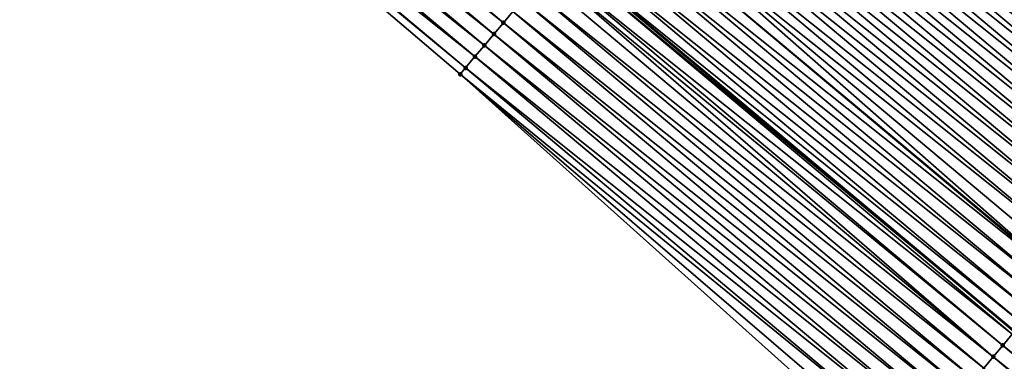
# Model space of a CAD drawing. Header units: feet. Extents: x 2007189 to 2022806, y 818621 to 837694.
# Tile 365 of 680: x 2015828 to 2015861, y 819873 to 819884. Entities that reach past the tile are written whole.
import ezdxf

# ---------------------------------------------------------------- set-up
doc = ezdxf.new("R2010")
doc.units = ezdxf.units.FT
doc.header["$MEASUREMENT"] = 0
for name, color, linetype, lineweight in [('EP_Travel Lane', 172, 'Continuous', 53), ('Road Shots', 141, 'Continuous', 100), ('Road X-Section', 40, 'Continuous', 13)]:
    doc.layers.add(name, color=color, linetype=linetype, lineweight=lineweight)
doc.layers.add('I-77-MM17-21_SB-Surface-Border', color=7, linetype='Continuous')
doc.layers.add('I-77-MM17-21_SB-Surface-TIN', color=7, linetype='Continuous')

msp = doc.modelspace()

# ---------------------------------------------------------------- linework, layer by layer
at = {"layer": 'EP_Travel Lane'}
msp.add_polyline3d([(2015800.165099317, 819925.0043269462, 258.8524753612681), (2015815.482357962, 819912.1469753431, 259.1176857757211), (2015830.799563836, 819899.2896680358, 259.3884233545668), (2015846.116936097, 819886.4322210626, 259.6417567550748), (2015861.434210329, 819873.5748563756, 259.9053420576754), (2015876.75175892, 819860.7172613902, 260.1402323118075), (2015892.069391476, 819847.8595959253, 260.3663480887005), (2015907.386924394, 819835.0020140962, 260.602878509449), (2015922.704471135, 819822.1444206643, 260.8379663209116), (2015938.024497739, 819809.2861341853, 261.0694620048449), (2015953.344816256, 819796.4321475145, 261.3202908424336), (2015968.665317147, 819783.57800783, 261.5515924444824), (2015983.985707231, 819770.7239611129, 261.7947651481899), (2015999.306078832, 819757.8699299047, 262.0399094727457), (2016014.626060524, 819745.0162258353, 262.3268209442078), (2016029.946579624, 819732.1620708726, 262.5561737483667)], dxfattribs=at)
at = {"layer": 'I-77-MM17-21_SB-Surface-Border', "color": 3, "linetype": 'Continuous', "lineweight": -3}
msp.add_polyline3d([(2016029.865235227, 819732.0650542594, 262.5527761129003), (2016014.556799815, 819744.9336030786, 262.322982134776), (2015997.529194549, 819755.7494365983, 261.8989412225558), (2015982.966599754, 819769.508006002, 261.7257596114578), (2015966.527341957, 819781.0269436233, 261.4002659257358), (2015950.512199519, 819793.0521301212, 261.1147115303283), (2015934.53816178, 819805.1264654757, 260.8374607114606), (2015918.980778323, 819817.7036647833, 260.5992700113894), (2015903.779379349, 819830.7000656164, 260.3867325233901), (2015888.140646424, 819843.174462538, 260.1228080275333), (2015872.823051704, 819856.0320962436, 259.8927330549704), (2015857.55252333, 819868.9453029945, 259.6370129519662), (2015842.651357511, 819882.2992977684, 259.4203207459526), (2015827.433317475, 819895.2748608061, 259.1556216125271), (2015813.555729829, 819909.8493931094, 258.9968771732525), (2015798.68711123, 819923.2419134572, 258.76738464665)], dxfattribs=at)
at = {"layer": 'I-77-MM17-21_SB-Surface-TIN', "color": 128, "linetype": 'Continuous', "lineweight": -3}
for points in [[(2015844.115847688, 819884.0458138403, 259.5148336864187), (2015828.798484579, 819896.903253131, 259.2605431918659), (2015828.477254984, 819896.5200930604, 259.236242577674)], [(2015844.115847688, 819884.0458138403, 259.5148336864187), (2015844.437080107, 819884.4289715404, 259.5388389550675), (2015828.798484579, 819896.903253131, 259.2605431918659)], [(2015843.794584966, 819883.662681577, 259.4939975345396), (2015828.477254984, 819896.5200930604, 259.236242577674), (2015828.156027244, 819896.1369314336, 259.2117480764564)], [(2015843.794584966, 819883.662681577, 259.4939975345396), (2015844.115847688, 819884.0458138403, 259.5148336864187), (2015828.477254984, 819896.5200930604, 259.236242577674)], [(2015870.038244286, 819883.828915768, 260.1049453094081), (2015854.720963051, 819896.6862863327, 259.8420923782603), (2015854.399582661, 819896.3032528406, 259.8335619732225)], [(2015870.038244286, 819883.828915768, 260.1049453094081), (2015870.359625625, 819884.2119484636, 260.1133764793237), (2015854.720963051, 819896.6862863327, 259.8420923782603)], [(2015843.473303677, 819883.2795648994, 259.4751031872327), (2015828.156027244, 819896.1369314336, 259.2117480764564), (2015827.834799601, 819895.7537697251, 259.1872433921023)], [(2015843.473303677, 819883.2795648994, 259.4751031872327), (2015843.794584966, 819883.662681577, 259.4939975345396), (2015828.156027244, 819896.1369314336, 259.2117480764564)], [(2015869.716846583, 819883.4458968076, 260.0982254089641), (2015854.399582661, 819896.3032528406, 259.8335619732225), (2015854.078221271, 819895.9202031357, 259.8230309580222)], [(2015869.716846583, 819883.4458968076, 260.0982254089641), (2015870.038244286, 819883.828915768, 260.1049453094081), (2015854.399582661, 819896.3032528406, 259.8335619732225)], [(2015853.756849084, 819895.5371630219, 259.813656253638), (2015869.395451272, 819883.0628755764, 260.0912419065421), (2015854.078221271, 819895.9202031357, 259.8230309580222)], [(2015869.716846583, 819883.4458968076, 260.0982254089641), (2015854.078221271, 819895.9202031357, 259.8230309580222), (2015869.395451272, 819883.0628755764, 260.0912419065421)], [(2015843.152033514, 819882.8964388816, 259.4550451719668), (2015827.834799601, 819895.7537697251, 259.1872433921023), (2015827.513579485, 819895.3706016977, 259.1619514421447)], [(2015843.152033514, 819882.8964388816, 259.4550451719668), (2015843.473303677, 819883.2795648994, 259.4751031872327), (2015827.834799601, 819895.7537697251, 259.1872433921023)], [(2015869.074059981, 819882.6798514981, 260.0838650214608), (2015853.756849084, 819895.5371630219, 259.813656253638), (2015853.43544265, 819895.1541513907, 259.8078494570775)], [(2015869.074059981, 819882.6798514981, 260.0838650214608), (2015869.395451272, 819883.0628755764, 260.0912419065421), (2015853.756849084, 819895.5371630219, 259.813656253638)], [(2015842.830784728, 819882.5132949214, 259.4327516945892), (2015827.513579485, 819895.3706016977, 259.1619514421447), (2015827.433317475, 819895.2748608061, 259.1556216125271)], [(2015842.651357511, 819882.2992977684, 259.4203207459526), (2015842.830784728, 819882.5132949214, 259.4327516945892), (2015827.433317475, 819895.2748608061, 259.1556216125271)], [(2015842.830784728, 819882.5132949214, 259.4327516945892), (2015843.152033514, 819882.8964388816, 259.4550451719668), (2015827.513579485, 819895.3706016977, 259.1619514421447)], [(2015868.752631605, 819882.2968582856, 260.0803529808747), (2015853.43544265, 819895.1541513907, 259.8078494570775), (2015853.114033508, 819894.771142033, 259.8023259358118)], [(2015868.752631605, 819882.2968582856, 260.0803529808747), (2015869.074059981, 819882.6798514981, 260.0838650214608), (2015853.43544265, 819895.1541513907, 259.8078494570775)], [(2015868.43122719, 819881.9138449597, 260.0743350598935), (2015853.114033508, 819894.771142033, 259.8023259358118), (2015852.792640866, 819894.3881188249, 259.7950768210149)], [(2015868.43122719, 819881.9138449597, 260.0743350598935), (2015868.752631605, 819882.2968582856, 260.0803529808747), (2015853.114033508, 819894.771142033, 259.8023259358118)], [(2015868.109843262, 819881.5308144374, 260.0661746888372), (2015852.792640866, 819894.3881188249, 259.7950768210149), (2015852.47125221, 819894.0050922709, 259.7874108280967)], [(2015868.109843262, 819881.5308144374, 260.0661746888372), (2015868.43122719, 819881.9138449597, 260.0743350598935), (2015852.792640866, 819894.3881188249, 259.7950768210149)], [(2015867.788468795, 819881.1477759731, 260.0570248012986), (2015852.47125221, 819894.0050922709, 259.7874108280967), (2015852.149858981, 819893.6220695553, 259.7802230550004)], [(2015867.788468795, 819881.1477759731, 260.0570248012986), (2015868.109843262, 819881.5308144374, 260.0661746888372), (2015852.47125221, 819894.0050922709, 259.7874108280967)], [(2015867.467066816, 819880.7647606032, 260.050752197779), (2015852.149858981, 819893.6220695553, 259.7802230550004), (2015851.828460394, 819893.2390513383, 259.7735957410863)], [(2015867.467066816, 819880.7647606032, 260.050752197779), (2015867.788468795, 819881.1477759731, 260.0570248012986), (2015852.149858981, 819893.6220695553, 259.7802230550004)], [(2015867.145659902, 819880.3817493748, 260.0449956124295), (2015851.828460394, 819893.2390513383, 259.7735957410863), (2015851.507075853, 819892.8560213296, 259.7654993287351)], [(2015867.145659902, 819880.3817493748, 260.0449956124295), (2015867.467066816, 819880.7647606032, 260.050752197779), (2015851.828460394, 819893.2390513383, 259.7735957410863)], [(2015866.824280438, 819879.998715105, 260.0363683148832), (2015851.507075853, 819892.8560213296, 259.7654993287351), (2015851.185669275, 819892.4730098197, 259.7597076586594)], [(2015866.824280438, 819879.998715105, 260.0363683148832), (2015867.145659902, 819880.3817493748, 260.0449956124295), (2015851.507075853, 819892.8560213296, 259.7654993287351)], [(2015866.502884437, 819879.6156947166, 260.0294704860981), (2015851.185669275, 819892.4730098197, 259.7597076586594), (2015850.864253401, 819892.0900061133, 259.7548882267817)], [(2015866.502884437, 819879.6156947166, 260.0294704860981), (2015866.824280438, 819879.998715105, 260.0363683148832), (2015851.185669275, 819892.4730098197, 259.7597076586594)], [(2015866.1814607, 819879.2326976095, 260.0254732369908), (2015850.864253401, 819892.0900061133, 259.7548882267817), (2015850.542850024, 819891.7069919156, 259.7487616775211)], [(2015866.1814607, 819879.2326976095, 260.0254732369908), (2015866.502884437, 819879.6156947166, 260.0294704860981), (2015850.864253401, 819892.0900061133, 259.7548882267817)], [(2015865.860059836, 819878.8496813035, 260.0190840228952), (2015850.542850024, 819891.7069919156, 259.7487616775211), (2015850.221463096, 819891.3239639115, 259.7409150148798)], [(2015865.860059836, 819878.8496813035, 260.0190840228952), (2015866.1814607, 819879.2326976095, 260.0254732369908), (2015850.542850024, 819891.7069919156, 259.7487616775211)], [(2015865.538665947, 819878.4666591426, 260.0119653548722), (2015850.221463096, 819891.3239639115, 259.7409150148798), (2015849.900073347, 819890.9409382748, 259.7333633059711)], [(2015865.538665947, 819878.4666591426, 260.0119653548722), (2015865.860059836, 819878.8496813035, 260.0190840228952), (2015850.221463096, 819891.3239639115, 259.7409150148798)], [(2015865.21726399, 819878.0836437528, 260.0056903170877), (2015849.900073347, 819890.9409382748, 259.7333633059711), (2015849.578672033, 819890.5579223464, 259.7270211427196)], [(2015865.21726399, 819878.0836437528, 260.0056903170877), (2015865.538665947, 819878.4666591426, 260.0119653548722), (2015849.900073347, 819890.9409382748, 259.7333633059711)], [(2015864.895855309, 819877.7006340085, 260.000118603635), (2015849.578672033, 819890.5579223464, 259.7270211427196), (2015849.257271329, 819890.1749059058, 259.7206151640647)], [(2015864.895855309, 819877.7006340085, 260.000118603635), (2015865.21726399, 819878.0836437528, 260.0056903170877), (2015849.578672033, 819890.5579223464, 259.7270211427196)], [(2015864.574462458, 819877.3176109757, 259.992891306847), (2015849.257271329, 819890.1749059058, 259.7206151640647), (2015848.935887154, 819889.7918755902, 259.7124805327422)], [(2015864.574462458, 819877.3176109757, 259.992891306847), (2015864.895855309, 819877.7006340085, 260.000118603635), (2015849.257271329, 819890.1749059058, 259.7206151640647)], [(2015864.253071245, 819876.9345865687, 259.9854928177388), (2015848.935887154, 819889.7918755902, 259.7124805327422), (2015848.614503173, 819889.4088451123, 259.7043256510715)], [(2015864.253071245, 819876.9345865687, 259.9854928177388), (2015864.574462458, 819877.3176109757, 259.992891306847), (2015848.935887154, 819889.7918755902, 259.7124805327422)], [(2015863.931683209, 819876.5515594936, 259.9777619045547), (2015848.614503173, 819889.4088451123, 259.7043256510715), (2015848.2931166, 819889.0258168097, 259.6964418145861)], [(2015863.931683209, 819876.5515594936, 259.9777619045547), (2015864.253071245, 819876.9345865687, 259.9854928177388), (2015848.614503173, 819889.4088451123, 259.7043256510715)], [(2015863.610281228, 819876.1685441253, 259.9714895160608), (2015848.2931166, 819889.0258168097, 259.6964418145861), (2015847.971714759, 819888.642801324, 259.6901547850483)], [(2015863.610281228, 819876.1685441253, 259.9714895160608), (2015863.931683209, 819876.5515594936, 259.9777619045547), (2015848.2931166, 819889.0258168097, 259.6964418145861)], [(2015862.989813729, 819875.4291075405, 259.95813149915), (2015847.971714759, 819888.642801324, 259.6901547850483), (2015847.650310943, 819888.2597874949, 259.6840741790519)], [(2015862.989813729, 819875.4291075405, 259.95813149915), (2015863.288890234, 819875.7855195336, 259.9640679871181), (2015847.971714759, 819888.642801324, 259.6901547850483)], [(2015863.288890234, 819875.7855195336, 259.9640679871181), (2015863.610281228, 819876.1685441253, 259.9714895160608), (2015847.971714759, 819888.642801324, 259.6901547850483)], [(2015862.96748988, 819875.4025027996, 259.957625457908), (2015847.650310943, 819888.2597874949, 259.6840741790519), (2015847.328917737, 819887.8767647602, 259.6768840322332)], [(2015862.96748988, 819875.4025027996, 259.957625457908), (2015862.989813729, 819875.4291075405, 259.95813149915), (2015847.650310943, 819888.2597874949, 259.6840741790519)], [(2015862.646101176, 819875.0194762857, 259.9499644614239), (2015847.328917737, 819887.8767647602, 259.6768840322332), (2015847.007538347, 819887.4937304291, 259.6682491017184)], [(2015862.646101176, 819875.0194762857, 259.9499644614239), (2015862.96748988, 819875.4025027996, 259.957625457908), (2015847.328917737, 819887.8767647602, 259.6768840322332)], [(2015862.324720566, 819874.636442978, 259.9414570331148), (2015847.007538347, 819887.4937304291, 259.6682491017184), (2015846.686152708, 819887.1107013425, 259.6602675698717)], [(2015862.324720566, 819874.636442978, 259.9414570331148), (2015862.646101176, 819875.0194762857, 259.9499644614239), (2015847.007538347, 819887.4937304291, 259.6682491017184)], [(2015862.003343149, 819874.25340699, 259.9326156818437), (2015846.686152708, 819887.1107013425, 259.6602675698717), (2015846.364789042, 819886.7276538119, 259.6499881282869)], [(2015862.003343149, 819874.25340699, 259.9326156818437), (2015862.324720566, 819874.636442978, 259.9414570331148), (2015846.686152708, 819887.1107013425, 259.6602675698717)], [(2015846.043429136, 819886.3446031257, 259.6393155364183), (2015861.434210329, 819873.5748563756, 259.9053420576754), (2015846.116936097, 819886.4322210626, 259.6417567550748)], [(2015861.679221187, 819873.8670375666, 259.9204889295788), (2015846.364789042, 819886.7276538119, 259.6499881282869), (2015846.116936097, 819886.4322210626, 259.6417567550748)], [(2015861.679221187, 819873.8670375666, 259.9204889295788), (2015846.116936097, 819886.4322210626, 259.6417567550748), (2015861.434210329, 819873.5748563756, 259.9053420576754)], [(2015861.679221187, 819873.8670375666, 259.9204889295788), (2015861.681995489, 819873.8703460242, 259.9206623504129), (2015846.364789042, 819886.7276538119, 259.6499881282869)], [(2015861.681995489, 819873.8703460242, 259.9206623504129), (2015862.003343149, 819874.25340699, 259.9326156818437), (2015846.364789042, 819886.7276538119, 259.6499881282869)], [(2015861.360723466, 819873.4872215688, 259.9007990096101), (2015846.043429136, 819886.3446031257, 259.6393155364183), (2015845.722037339, 819885.9615792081, 259.6319780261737)], [(2015861.360723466, 819873.4872215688, 259.9007990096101), (2015861.434210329, 819873.5748563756, 259.9053420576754), (2015846.043429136, 819886.3446031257, 259.6393155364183)], [(2015860.718062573, 819872.7210707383, 259.8732919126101), (2015845.598870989, 819885.8147521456, 259.6270259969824), (2015845.400731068, 819885.5784835, 259.6156962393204)], [(2015861.039321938, 819873.1042058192, 259.8944791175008), (2015845.722037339, 819885.9615792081, 259.6319780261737), (2015845.598870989, 819885.8147521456, 259.6270259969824)], [(2015860.718062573, 819872.7210707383, 259.8732919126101), (2015861.039321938, 819873.1042058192, 259.8944791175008), (2015845.598870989, 819885.8147521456, 259.6270259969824)], [(2015861.039321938, 819873.1042058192, 259.8944791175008), (2015861.360723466, 819873.4872215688, 259.9007990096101), (2015845.722037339, 819885.9615792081, 259.6319780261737)], [(2015860.718062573, 819872.7210707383, 259.8732919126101), (2015845.400731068, 819885.5784835, 259.6156962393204), (2015845.079499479, 819885.1953251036, 259.5916041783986)], [(2015860.396843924, 819872.3379014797, 259.8478465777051), (2015845.079499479, 819885.1953251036, 259.5916041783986), (2015844.758293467, 819884.812145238, 259.5648373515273)], [(2015860.396843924, 819872.3379014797, 259.8478465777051), (2015860.718062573, 819872.7210707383, 259.8732919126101), (2015845.079499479, 819885.1953251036, 259.5916041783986)], [(2015860.07563481, 819871.954724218, 259.8214041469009), (2015844.758293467, 819884.812145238, 259.5648373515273), (2015844.437080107, 819884.4289715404, 259.5388389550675)], [(2015860.07563481, 819871.954724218, 259.8214041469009), (2015860.396843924, 819872.3379014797, 259.8478465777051), (2015844.758293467, 819884.812145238, 259.5648373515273)], [(2015859.754431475, 819871.5715421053, 259.7943573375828), (2015844.437080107, 819884.4289715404, 259.5388389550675), (2015844.115847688, 819884.0458138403, 259.5148336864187)], [(2015859.754431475, 819871.5715421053, 259.7943573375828), (2015860.07563481, 819871.954724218, 259.8214041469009), (2015844.437080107, 819884.4289715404, 259.5388389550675)], [(2015859.433217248, 819871.1883691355, 259.7684496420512), (2015844.115847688, 819884.0458138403, 259.5148336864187), (2015843.794584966, 819883.662681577, 259.4939975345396)], [(2015859.433217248, 819871.1883691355, 259.7684496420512), (2015859.754431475, 819871.5715421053, 259.7943573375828), (2015844.115847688, 819884.0458138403, 259.5148336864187)], [(2015859.111974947, 819870.805219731, 259.7454778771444), (2015843.794584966, 819883.662681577, 259.4939975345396), (2015843.473303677, 819883.2795648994, 259.4751031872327)], [(2015859.111974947, 819870.805219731, 259.7454778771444), (2015859.433217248, 819871.1883691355, 259.7684496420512), (2015843.794584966, 819883.662681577, 259.4939975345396)], [(2015858.790725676, 819870.4220761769, 259.7232350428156), (2015843.473303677, 819883.2795648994, 259.4751031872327), (2015843.152033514, 819882.8964388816, 259.4550451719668)], [(2015858.790725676, 819870.4220761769, 259.7232350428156), (2015859.111974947, 819870.805219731, 259.7454778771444), (2015843.473303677, 819883.2795648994, 259.4751031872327)], [(2015858.469474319, 819870.0389343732, 259.7012102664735), (2015843.152033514, 819882.8964388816, 259.4550451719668), (2015842.830784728, 819882.5132949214, 259.4327516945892)], [(2015858.469474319, 819870.0389343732, 259.7012102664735), (2015858.790725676, 819870.4220761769, 259.7232350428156), (2015843.152033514, 819882.8964388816, 259.4550451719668)], [(2015858.148217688, 819869.6557969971, 259.6797371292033), (2015842.830784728, 819882.5132949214, 259.4327516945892), (2015842.651357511, 819882.2992977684, 259.4203207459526)], [(2015858.148217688, 819869.6557969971, 259.6797371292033), (2015858.469474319, 819870.0389343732, 259.7012102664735), (2015842.830784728, 819882.5132949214, 259.4327516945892)], [(2015857.55252333, 819868.9453029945, 259.6370129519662), (2015857.826972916, 819869.2726496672, 259.6570238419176), (2015842.651357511, 819882.2992977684, 259.4203207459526)], [(2015857.826972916, 819869.2726496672, 259.6570238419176), (2015858.148217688, 819869.6557969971, 259.6797371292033), (2015842.651357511, 819882.2992977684, 259.4203207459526)], [(2015876.678277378, 819860.6296221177, 260.1351328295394), (2015861.360723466, 819873.4872215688, 259.9007990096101), (2015861.039321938, 819873.1042058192, 259.8944791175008)], [(2015876.356832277, 819860.2466429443, 260.1333697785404), (2015861.039321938, 819873.1042058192, 259.8944791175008), (2015860.718062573, 819872.7210707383, 259.8732919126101)], [(2015876.356832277, 819860.2466429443, 260.1333697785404), (2015876.678277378, 819860.6296221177, 260.1351328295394), (2015861.039321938, 819873.1042058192, 259.8944791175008)], [(2015876.035599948, 819859.8634851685, 260.1093549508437), (2015860.718062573, 819872.7210707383, 259.8732919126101), (2015860.396843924, 819872.3379014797, 259.8478465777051)], [(2015876.035599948, 819859.8634851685, 260.1093549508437), (2015876.356832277, 819860.2466429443, 260.1333697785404), (2015860.718062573, 819872.7210707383, 259.8732919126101)]]:
    msp.add_3dface(points, dxfattribs=at)
at = {"layer": 'Road Shots', "lineweight": 100}
for p in [(2015844.115847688, 819884.0458138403, 259.5148336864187), (2015843.794584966, 819883.662681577, 259.4939975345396), (2015843.473303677, 819883.2795648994, 259.4751031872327), (2015843.152033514, 819882.8964388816, 259.4550451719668), (2015842.830784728, 819882.5132949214, 259.4327516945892), (2015842.651357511, 819882.2992977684, 259.4203207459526), (2015861.039321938, 819873.1042058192, 259.8944791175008), (2015860.718062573, 819872.7210707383, 259.8732919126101)]:
    msp.add_point(p, dxfattribs=at)
at = {"layer": 'Road X-Section', "extrusion": (0.7658703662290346, -0.6428738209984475, 0.01248328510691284), "elevation": 1016796.521554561, "flags": 128}
msp.add_lwpolyline([(1924038.220981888, -12434.00962305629), (1924037.720981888, -12433.99795711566), (1924037.220981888, -12433.98028888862), (1924036.720981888, -12433.95722517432), (1924036.220981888, -12433.93858366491), (1924035.915336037, -12433.93539525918), (1924035.720981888, -12433.93657509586), (1924035.220981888, -12433.94121356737), (1924034.720981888, -12433.94213673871), (1924034.220981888, -12433.9424316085), (1924033.889050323, -12433.9457887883), (1924033.720981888, -12433.94870175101), (1924033.220981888, -12433.959184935), (1924032.720981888, -12433.97153606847), (1924032.220981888, -12433.9807342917), (1924031.720981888, -12433.9864673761), (1924031.220981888, -12433.99291709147), (1924030.720981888, -12433.99924883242), (1924030.220981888, -12434.00645869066), (1924029.720981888, -12434.01492958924), (1924029.220981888, -12434.02306451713), (1924028.720981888, -12434.03031664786), (1924028.220981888, -12434.0364154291), (1924027.720981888, -12434.04566794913), (1924027.220981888, -12434.05399785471), (1924026.720981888, -12434.05967652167), (1924026.220981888, -12434.06511719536), (1924025.720981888, -12434.0719832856), (1924025.220981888, -12434.07960713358), (1924024.720981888, -12434.0876365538), (1924024.220981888, -12434.09616762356), (1924023.720981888, -12434.10669945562), (1924023.220981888, -12434.11607489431), (1924022.720981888, -12434.12188214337), (1924022.220981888, -12434.12740609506), (1924021.720981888, -12434.13465577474), (1924021.220981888, -12434.14232236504), (1924020.720981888, -12434.14951069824), (1924020.220981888, -12434.15613852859), (1924019.720981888, -12434.16423557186), (1924019.220981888, -12434.17002769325), (1924018.720981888, -12434.17484750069), (1924018.220981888, -12434.18097452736), (1924017.720981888, -12434.18882180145), (1924017.220981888, -12434.19637409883), (1924016.720981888, -12434.2027167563), (1924016.220981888, -12434.20912323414), (1924015.720981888, -12434.21725849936), (1924015.220981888, -12434.2254140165), (1924014.720981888, -12434.23329846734), (1924014.220981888, -12434.23958598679), (1924013.720981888, -12434.24566706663), (1924013.220981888, -12434.25285777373), (1924012.720981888, -12434.26149337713), (1924012.220981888, -12434.26947553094), (1924011.720981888, -12434.27975577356), (1924011.220981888, -12434.29042919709), (1924010.720981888, -12434.29776727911), (1924010.529336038, -12434.30271969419), (1924010.220981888, -12434.31405033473), (1924009.720981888, -12434.33814427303), (1924009.220981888, -12434.36491318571), (1924008.720981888, -12434.3909136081), (1924008.220981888, -12434.41492074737), (1924007.720981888, -12434.43575852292), (1924007.220981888, -12434.45465434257), (1924006.720981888, -12434.47471392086), (1924006.220981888, -12434.49700913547), (1924005.94171699, -12434.50944105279)], dxfattribs=at)
at = {"layer": 'Road X-Section', "extrusion": (0.7658703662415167, -0.6428738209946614, 0.01248328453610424), "elevation": 1016816.52158268, "flags": 128}
msp.add_lwpolyline([(1924038.720970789, -12434.04885245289), (1924038.220970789, -12434.03114353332), (1924037.720970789, -12434.02330164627), (1924037.220970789, -12434.00605742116), (1924036.720970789, -12433.98309386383), (1924036.220970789, -12433.96245205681), (1924035.720970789, -12433.95173775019), (1924035.220970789, -12433.95039278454), (1924035.172748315, -12433.95031422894), (1924034.720970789, -12433.95179933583), (1924034.220970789, -12433.95138622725), (1924033.720970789, -12433.95407245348), (1924033.220970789, -12433.95993432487), (1924032.720970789, -12433.96929730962), (1924032.220970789, -12433.97547284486), (1924031.720970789, -12433.98208599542), (1924031.220970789, -12433.98836503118), (1924030.720970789, -12433.99353717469), (1924030.220970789, -12434.00141156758), (1924029.720970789, -12434.00901217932), (1924029.220970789, -12434.01618013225), (1924028.720970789, -12434.0231007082), (1924028.220970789, -12434.02877920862), (1924027.720970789, -12434.03666995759), (1924027.220970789, -12434.04487988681), (1924026.720970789, -12434.04842063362), (1924026.220970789, -12434.05293353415), (1924025.720970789, -12434.05904742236), (1924025.220970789, -12434.06543627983), (1924024.720970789, -12434.07386810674), (1924024.220970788, -12434.08058853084), (1924023.720970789, -12434.08757257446), (1924023.220970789, -12434.09495003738), (1924022.720970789, -12434.09846235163), (1924022.220970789, -12434.10448074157), (1924021.720970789, -12434.11264174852), (1924021.220970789, -12434.12179234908), (1924020.720970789, -12434.12806544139), (1924020.220970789, -12434.13382247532), (1924019.720970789, -12434.14245044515), (1924019.220970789, -12434.14934881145), (1924018.720970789, -12434.15334637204), (1924018.220970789, -12434.15973608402), (1924017.720970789, -12434.16685530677), (1924017.220970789, -12434.17313083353), (1924016.720970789, -12434.17870298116), (1924016.220970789, -12434.18593084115), (1924015.720970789, -12434.19332990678), (1924015.220970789, -12434.2010614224), (1924014.720970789, -12434.20733429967), (1924014.220970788, -12434.21475640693), (1924013.755700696, -12434.22069335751), (1924013.720970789, -12434.22119943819), (1924013.220970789, -12434.22886103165), (1924012.720970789, -12434.23736912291), (1924012.220970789, -12434.24621116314), (1924011.720970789, -12434.25816542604), (1924011.716653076, -12434.25833886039), (1924011.220970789, -12434.2780303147), (1924010.720970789, -12434.28435069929), (1924010.220970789, -12434.30553955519), (1924009.720970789, -12434.33098687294), (1924009.220970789, -12434.35743136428), (1924008.720970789, -12434.38448028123), (1924008.220970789, -12434.41038999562), (1924007.720970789, -12434.43336355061), (1924007.220970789, -12434.45560811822), (1924006.720970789, -12434.47763461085), (1924006.220970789, -12434.49910942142), (1924005.720970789, -12434.52182447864), (1924005.293795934, -12434.54183692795)], dxfattribs=at)

doc.saveas('drawing.dxf')
